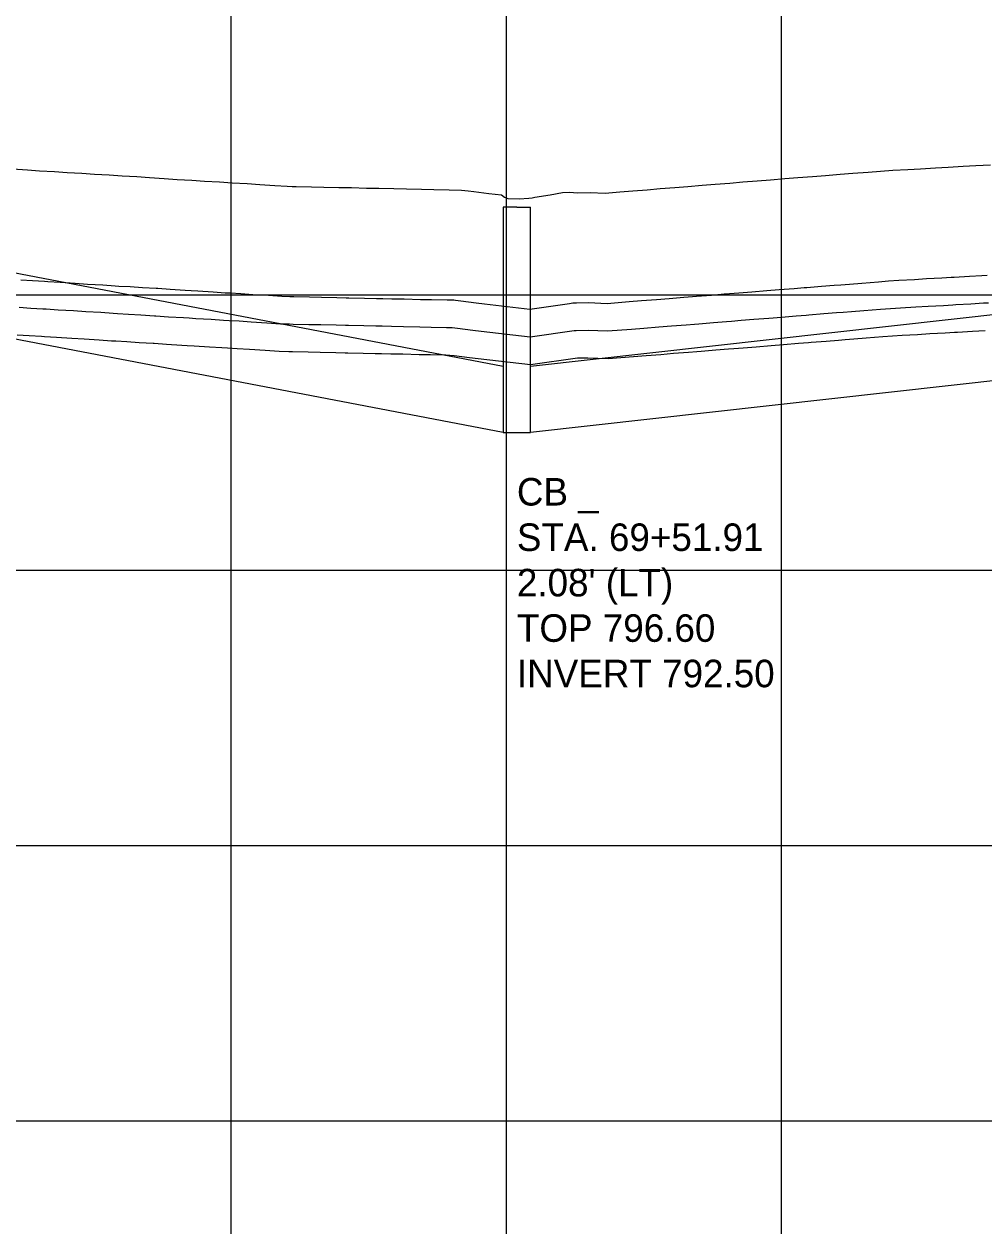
# Model space of a CAD drawing. Extents: x -7164 to 2214450, y -19642 to 253469.
# Drawn here: x 862.4 to 1036.8, y -1719.1 to -1500.8 of the extents above; entities that cross this region are included whole.
import ezdxf

# ---------------------------------------------------------------- set-up
doc = ezdxf.new("R2010")
doc.units = 0
for name, color, linetype in [('DESIGN - SHEET - Light Grid', 7, 'Continuous'), ('SURVEY - PROFILE - Drainage - Storm Sewer', 7, 'Continuous'), ('SURVEY - PROFILE - Drainage - Storm Sewer Text', 7, 'Continuous'), ('SURVEY - PROFILE - Ground Line with Text', 7, 'Continuous'), ('SURVEY - PROFILE - Utilities - Cable with Text', 7, 'Continuous'), ('SURVEY - PROFILE - Utilities - Electric with Text', 7, 'Continuous')]:
    doc.layers.add(name, color=color, linetype=linetype)

msp = doc.modelspace()

# ---------------------------------------------------------------- linework, layer by layer
at = {"layer": 'DESIGN - SHEET - Light Grid'}
for p, q in [((900, -3000), (900, -1000)), ((900, -3000), (900, -1000)), ((950, -3000), (950, -1000)), ((950, -3000), (950, -1000)), ((1000, -3000), (1000, -1000)), ((1000, -3000), (1000, -1000)), ((0, -1550), (12400, -1550)), ((0, -1550), (12400, -1550)), ((0, -1600), (12400, -1600)), ((0, -1600), (12400, -1600)), ((0, -1650), (12400, -1650)), ((0, -1650), (12400, -1650)), ((0, -1700), (12400, -1700)), ((0, -1700), (12400, -1700))]:
    msp.add_line(p, q, dxfattribs=at)
at = {"layer": 'SURVEY - PROFILE - Drainage - Storm Sewer'}
for p, q in [((949.41, -1563), (653.62, -1506.4)), ((949.41, -1563), (653.62, -1506.4)), ((949.41, -1575), (653.62, -1518.4)), ((949.41, -1575), (653.62, -1518.4)), ((951.91, -1534.04), (949.41, -1534.04)), ((949.41, -1534.04), (949.41, -1575)), ((951.91, -1534.04), (949.41, -1534.04)), ((949.41, -1534.04), (949.41, -1575)), ((951.91, -1534.04), (954.41, -1534.04)), ((951.91, -1534.04), (954.41, -1534.04)), ((954.41, -1575), (954.41, -1534.04)), ((954.41, -1575), (954.41, -1534.04)), ((1206.13, -1534.9), (954.41, -1563)), ((1206.13, -1534.9), (954.41, -1563)), ((1206.13, -1546.9), (954.41, -1575)), ((1206.13, -1546.9), (954.41, -1575)), ((949.41, -1575), (954.41, -1575)), ((949.41, -1575), (954.41, -1575))]:
    msp.add_line(p, q, dxfattribs=at)
at = {"layer": 'SURVEY - PROFILE - Ground Line with Text'}
msp.add_lwpolyline([(860.31, -1527.13), (862.99, -1527.27), (865.19, -1527.44), (867.92, -1527.58), (870.19, -1527.75), (872.89, -1527.89), (875.19, -1528.06), (877.87, -1528.21), (880.19, -1528.38), (882.86, -1528.52), (885.19, -1528.7), (887.86, -1528.84), (890.19, -1529.01), (892.88, -1529.16), (895.19, -1529.33), (897.9, -1529.47), (900.19, -1529.64), (902.92, -1529.78), (905.19, -1529.95), (907.96, -1530.1), (910.19, -1530.26), (911.11, -1530.28), (911.84, -1530.29), (914.61, -1530.36), (916.84, -1530.41), (919.59, -1530.48), (921.84, -1530.52), (924.57, -1530.59), (926.84, -1530.63), (929.57, -1530.7), (931.84, -1530.74), (934.57, -1530.8), (936.84, -1530.85), (939.58, -1530.91), (941.84, -1530.95), (943.08, -1531.11), (944.11, -1531.23), (946.82, -1531.56), (949.11, -1531.83), (949.65, -1532.26), (950.28, -1532.51), (952.34, -1532.55), (954.07, -1532.42), (954.69, -1532.34), (955.19, -1532.23), (957.98, -1531.84), (960.19, -1531.39), (961.4, -1531.36), (962.95, -1531.43), (965.2, -1531.38), (967.95, -1531.5), (970.63, -1531.29), (972.95, -1531.1), (975.6, -1530.89), (977.95, -1530.7), (980.58, -1530.49), (982.95, -1530.29), (985.57, -1530.09), (987.95, -1529.89), (990.57, -1529.69), (992.95, -1529.49), (995.57, -1529.28), (997.95, -1529.09), (1000.59, -1528.88), (1002.95, -1528.69), (1005.61, -1528.48), (1007.95, -1528.29), (1010.64, -1528.08), (1012.95, -1527.9), (1015.69, -1527.68), (1017.95, -1527.5), (1020.21, -1527.36), (1022.95, -1527.21), (1025.24, -1527.07), (1027.95, -1526.93), (1030.27, -1526.78), (1032.95, -1526.64), (1035.28, -1526.49), (1037.95, -1526.36)], dxfattribs=at)
msp.add_lwpolyline([(860.31, -1527.13), (862.99, -1527.27), (865.19, -1527.44), (867.92, -1527.58), (870.19, -1527.75), (872.89, -1527.89), (875.19, -1528.06), (877.87, -1528.21), (880.19, -1528.38), (882.86, -1528.52), (885.19, -1528.7), (887.86, -1528.84), (890.19, -1529.01), (892.88, -1529.16), (895.19, -1529.33), (897.9, -1529.47), (900.19, -1529.64), (902.92, -1529.78), (905.19, -1529.95), (907.96, -1530.1), (910.19, -1530.26), (911.11, -1530.28), (911.84, -1530.29), (914.61, -1530.36), (916.84, -1530.41), (919.59, -1530.48), (921.84, -1530.52), (924.57, -1530.59), (926.84, -1530.63), (929.57, -1530.7), (931.84, -1530.74), (934.57, -1530.8), (936.84, -1530.85), (939.58, -1530.91), (941.84, -1530.95), (943.08, -1531.11), (944.11, -1531.23), (946.82, -1531.56), (949.11, -1531.83), (949.65, -1532.26), (950.28, -1532.51), (952.34, -1532.55), (954.07, -1532.42), (954.69, -1532.34), (955.19, -1532.23), (957.98, -1531.84), (960.19, -1531.39), (961.4, -1531.36), (962.95, -1531.43), (965.2, -1531.38), (967.95, -1531.5), (970.63, -1531.29), (972.95, -1531.1), (975.6, -1530.89), (977.95, -1530.7), (980.58, -1530.49), (982.95, -1530.29), (985.57, -1530.09), (987.95, -1529.89), (990.57, -1529.69), (992.95, -1529.49), (995.57, -1529.28), (997.95, -1529.09), (1000.59, -1528.88), (1002.95, -1528.69), (1005.61, -1528.48), (1007.95, -1528.29), (1010.64, -1528.08), (1012.95, -1527.9), (1015.69, -1527.68), (1017.95, -1527.5), (1020.21, -1527.36), (1022.95, -1527.21), (1025.24, -1527.07), (1027.95, -1526.93), (1030.27, -1526.78), (1032.95, -1526.64), (1035.28, -1526.49), (1037.95, -1526.36)], dxfattribs=at)
at = {"layer": 'SURVEY - PROFILE - Utilities - Cable with Text'}
msp.add_lwpolyline([(861.16, -1557.22), (863.29, -1557.38), (865.54, -1557.5), (866.09, -1557.53), (868.29, -1557.69), (871.06, -1557.84), (873.28, -1558), (876.04, -1558.15), (878.28, -1558.32), (879.06, -1558.36), (881.03, -1558.47), (883.28, -1558.63), (885.83, -1558.77), (886.03, -1558.78), (888.29, -1558.95), (891.05, -1559.1), (892.02, -1559.17), (893.3, -1559.26), (896.07, -1559.41), (898.3, -1559.57), (899.37, -1559.63), (901.11, -1559.72), (903.31, -1559.88), (906.16, -1560.03), (908.74, -1560.22), (910.46, -1560.26), (911.17, -1560.28), (914.02, -1560.35), (916.18, -1560.39), (919, -1560.46), (920.7, -1560.49), (921.19, -1560.5), (924, -1560.57), (926.19, -1560.61), (927.31, -1560.64), (929, -1560.68), (931.21, -1560.72), (934.17, -1560.79), (936.21, -1560.83), (939.02, -1560.9), (939.74, -1560.91), (940.54, -1561.01), (943.32, -1561.35), (944.86, -1561.53), (954.37, -1562.64), (962.9, -1561.44), (964.81, -1561.4), (968.47, -1561.56), (973.12, -1561.19), (975.37, -1561.01), (978.08, -1560.79), (980.37, -1560.6), (983.06, -1560.39), (984.6, -1560.26), (985.36, -1560.2), (988.04, -1559.99), (990.36, -1559.8), (991.29, -1559.73), (993.04, -1559.59), (995.36, -1559.4), (998.09, -1559.18), (1000.35, -1559), (1003.05, -1558.79), (1004.88, -1558.64), (1005.34, -1558.6), (1008.07, -1558.39), (1010.34, -1558.2), (1011.57, -1558.11), (1013.09, -1557.99), (1015.34, -1557.81), (1018.36, -1557.57), (1020.11, -1557.43), (1021.88, -1557.32), (1024.68, -1557.17), (1026.91, -1557.03), (1029.68, -1556.88), (1031.41, -1556.78), (1031.93, -1556.74), (1034.68, -1556.6), (1036.95, -1556.46)], dxfattribs=at)
msp.add_lwpolyline([(861.16, -1557.22), (863.29, -1557.38), (865.54, -1557.5), (866.09, -1557.53), (868.29, -1557.69), (871.06, -1557.84), (873.28, -1558), (876.04, -1558.15), (878.28, -1558.32), (879.06, -1558.36), (881.03, -1558.47), (883.28, -1558.63), (885.83, -1558.77), (886.03, -1558.78), (888.29, -1558.95), (891.05, -1559.1), (892.02, -1559.17), (893.3, -1559.26), (896.07, -1559.41), (898.3, -1559.57), (899.37, -1559.63), (901.11, -1559.72), (903.31, -1559.88), (906.16, -1560.03), (908.74, -1560.22), (910.46, -1560.26), (911.17, -1560.28), (914.02, -1560.35), (916.18, -1560.39), (919, -1560.46), (920.7, -1560.49), (921.19, -1560.5), (924, -1560.57), (926.19, -1560.61), (927.31, -1560.64), (929, -1560.68), (931.21, -1560.72), (934.17, -1560.79), (936.21, -1560.83), (939.02, -1560.9), (939.74, -1560.91), (940.54, -1561.01), (943.32, -1561.35), (944.86, -1561.53), (954.37, -1562.64), (962.9, -1561.44), (964.81, -1561.4), (968.47, -1561.56), (973.12, -1561.19), (975.37, -1561.01), (978.08, -1560.79), (980.37, -1560.6), (983.06, -1560.39), (984.6, -1560.26), (985.36, -1560.2), (988.04, -1559.99), (990.36, -1559.8), (991.29, -1559.73), (993.04, -1559.59), (995.36, -1559.4), (998.09, -1559.18), (1000.35, -1559), (1003.05, -1558.79), (1004.88, -1558.64), (1005.34, -1558.6), (1008.07, -1558.39), (1010.34, -1558.2), (1011.57, -1558.11), (1013.09, -1557.99), (1015.34, -1557.81), (1018.36, -1557.57), (1020.11, -1557.43), (1021.88, -1557.32), (1024.68, -1557.17), (1026.91, -1557.03), (1029.68, -1556.88), (1031.41, -1556.78), (1031.93, -1556.74), (1034.68, -1556.6), (1036.95, -1556.46)], dxfattribs=at)
at = {"layer": 'SURVEY - PROFILE - Utilities - Electric with Text'}
for points in [[(861.8, -1547.24), (863.93, -1547.4), (866.08, -1547.51), (866.72, -1547.55), (868.92, -1547.71), (871.69, -1547.86), (873.92, -1548.02), (876.68, -1548.17), (878.92, -1548.34), (879.6, -1548.38), (881.67, -1548.49), (883.92, -1548.65), (886.37, -1548.79), (886.67, -1548.8), (888.92, -1548.97), (891.68, -1549.12), (892.75, -1549.19), (893.93, -1549.28), (896.71, -1549.43), (898.93, -1549.59), (899.91, -1549.64), (901.74, -1549.74), (903.94, -1549.9), (906.79, -1550.05), (909.22, -1550.23), (910.69, -1550.27), (911.4, -1550.28), (914.24, -1550.35), (916.4, -1550.39), (919.22, -1550.46), (920.89, -1550.5), (921.41, -1550.51), (924.21, -1550.57), (926.41, -1550.62), (927.55, -1550.64), (929.21, -1550.68), (931.42, -1550.73), (934.38, -1550.8), (936.42, -1550.83), (939.23, -1550.9), (940.43, -1550.92), (940.73, -1550.96), (941.73, -1551.08), (944.51, -1551.42), (946.02, -1551.6), (954.25, -1552.56), (961.47, -1551.54), (962.1, -1551.41), (962.72, -1551.44), (964.92, -1551.39), (968.3, -1551.54), (972.31, -1551.22), (974.57, -1551.04), (977.28, -1550.82), (979.56, -1550.64), (982.26, -1550.42), (983.79, -1550.3), (984.56, -1550.23), (987.24, -1550.02), (989.56, -1549.83), (990.5, -1549.76), (992.24, -1549.62), (994.56, -1549.43), (997.29, -1549.22), (999.55, -1549.03), (1002.25, -1548.82), (1004.07, -1548.67), (1004.55, -1548.63), (1007.27, -1548.42), (1009.55, -1548.23), (1010.78, -1548.14), (1012.3, -1548.02), (1014.54, -1547.84), (1017.57, -1547.6), (1019.39, -1547.45), (1021.3, -1547.33), (1024.11, -1547.19), (1026.34, -1547.04), (1029.11, -1546.9), (1030.78, -1546.79), (1031.36, -1546.76), (1034.1, -1546.62), (1036.38, -1546.47), (1037.31, -1546.42)], [(861.8, -1547.24), (863.93, -1547.4), (866.08, -1547.51), (866.72, -1547.55), (868.92, -1547.71), (871.69, -1547.86), (873.92, -1548.02), (876.68, -1548.17), (878.92, -1548.34), (879.6, -1548.38), (881.67, -1548.49), (883.92, -1548.65), (886.37, -1548.79), (886.67, -1548.8), (888.92, -1548.97), (891.68, -1549.12), (892.75, -1549.19), (893.93, -1549.28), (896.71, -1549.43), (898.93, -1549.59), (899.91, -1549.64), (901.74, -1549.74), (903.94, -1549.9), (906.79, -1550.05), (909.22, -1550.23), (910.69, -1550.27), (911.4, -1550.28), (914.24, -1550.35), (916.4, -1550.39), (919.22, -1550.46), (920.89, -1550.5), (921.41, -1550.51), (924.21, -1550.57), (926.41, -1550.62), (927.55, -1550.64), (929.21, -1550.68), (931.42, -1550.73), (934.38, -1550.8), (936.42, -1550.83), (939.23, -1550.9), (940.43, -1550.92), (940.73, -1550.96), (941.73, -1551.08), (944.51, -1551.42), (946.02, -1551.6), (954.25, -1552.56), (961.47, -1551.54), (962.1, -1551.41), (962.72, -1551.44), (964.92, -1551.39), (968.3, -1551.54), (972.31, -1551.22), (974.57, -1551.04), (977.28, -1550.82), (979.56, -1550.64), (982.26, -1550.42), (983.79, -1550.3), (984.56, -1550.23), (987.24, -1550.02), (989.56, -1549.83), (990.5, -1549.76), (992.24, -1549.62), (994.56, -1549.43), (997.29, -1549.22), (999.55, -1549.03), (1002.25, -1548.82), (1004.07, -1548.67), (1004.55, -1548.63), (1007.27, -1548.42), (1009.55, -1548.23), (1010.78, -1548.14), (1012.3, -1548.02), (1014.54, -1547.84), (1017.57, -1547.6), (1019.39, -1547.45), (1021.3, -1547.33), (1024.11, -1547.19), (1026.34, -1547.04), (1029.11, -1546.9), (1030.78, -1546.79), (1031.36, -1546.76), (1034.1, -1546.62), (1036.38, -1546.47), (1037.31, -1546.42)], [(861.48, -1552.23), (863.61, -1552.39), (865.81, -1552.51), (866.4, -1552.54), (868.6, -1552.7), (871.37, -1552.85), (873.6, -1553.01), (876.36, -1553.16), (878.6, -1553.33), (879.33, -1553.37), (881.35, -1553.48), (883.6, -1553.64), (886.1, -1553.78), (886.35, -1553.79), (888.61, -1553.96), (891.36, -1554.11), (892.38, -1554.18), (893.61, -1554.27), (896.39, -1554.42), (898.61, -1554.58), (899.64, -1554.64), (901.43, -1554.73), (903.62, -1554.89), (906.47, -1555.04), (908.98, -1555.22), (910.58, -1555.26), (911.28, -1555.28), (914.13, -1555.35), (916.29, -1555.39), (919.11, -1555.46), (920.79, -1555.49), (921.3, -1555.5), (924.1, -1555.57), (926.3, -1555.62), (927.43, -1555.64), (929.11, -1555.68), (931.31, -1555.72), (934.27, -1555.8), (936.32, -1555.83), (939.13, -1555.9), (940.08, -1555.92), (940.14, -1555.92), (941.13, -1556.04), (943.91, -1556.38), (945.44, -1556.56), (954.31, -1557.6), (962.33, -1556.47), (962.5, -1556.44), (962.67, -1556.44), (964.86, -1556.39), (968.38, -1556.55), (972.72, -1556.21), (974.97, -1556.02), (977.68, -1555.81), (979.97, -1555.62), (982.66, -1555.41), (984.2, -1555.28), (984.96, -1555.22), (987.64, -1555.01), (989.96, -1554.82), (990.89, -1554.74), (992.64, -1554.61), (994.96, -1554.42), (997.69, -1554.2), (999.95, -1554.02), (1002.65, -1553.8), (1004.48, -1553.66), (1004.95, -1553.62), (1007.67, -1553.4), (1009.95, -1553.22), (1011.18, -1553.12), (1012.7, -1553), (1014.94, -1552.82), (1017.97, -1552.58), (1019.75, -1552.44), (1021.59, -1552.32), (1024.4, -1552.18), (1026.62, -1552.04), (1029.4, -1551.89), (1031.09, -1551.79), (1031.65, -1551.75), (1034.39, -1551.61), (1036.66, -1551.46), (1037.57, -1551.42)], [(861.48, -1552.23), (863.61, -1552.39), (865.81, -1552.51), (866.4, -1552.54), (868.6, -1552.7), (871.37, -1552.85), (873.6, -1553.01), (876.36, -1553.16), (878.6, -1553.33), (879.33, -1553.37), (881.35, -1553.48), (883.6, -1553.64), (886.1, -1553.78), (886.35, -1553.79), (888.61, -1553.96), (891.36, -1554.11), (892.38, -1554.18), (893.61, -1554.27), (896.39, -1554.42), (898.61, -1554.58), (899.64, -1554.64), (901.43, -1554.73), (903.62, -1554.89), (906.47, -1555.04), (908.98, -1555.22), (910.58, -1555.26), (911.28, -1555.28), (914.13, -1555.35), (916.29, -1555.39), (919.11, -1555.46), (920.79, -1555.49), (921.3, -1555.5), (924.1, -1555.57), (926.3, -1555.62), (927.43, -1555.64), (929.11, -1555.68), (931.31, -1555.72), (934.27, -1555.8), (936.32, -1555.83), (939.13, -1555.9), (940.08, -1555.92), (940.14, -1555.92), (941.13, -1556.04), (943.91, -1556.38), (945.44, -1556.56), (954.31, -1557.6), (962.33, -1556.47), (962.5, -1556.44), (962.67, -1556.44), (964.86, -1556.39), (968.38, -1556.55), (972.72, -1556.21), (974.97, -1556.02), (977.68, -1555.81), (979.97, -1555.62), (982.66, -1555.41), (984.2, -1555.28), (984.96, -1555.22), (987.64, -1555.01), (989.96, -1554.82), (990.89, -1554.74), (992.64, -1554.61), (994.96, -1554.42), (997.69, -1554.2), (999.95, -1554.02), (1002.65, -1553.8), (1004.48, -1553.66), (1004.95, -1553.62), (1007.67, -1553.4), (1009.95, -1553.22), (1011.18, -1553.12), (1012.7, -1553), (1014.94, -1552.82), (1017.97, -1552.58), (1019.75, -1552.44), (1021.59, -1552.32), (1024.4, -1552.18), (1026.62, -1552.04), (1029.4, -1551.89), (1031.09, -1551.79), (1031.65, -1551.75), (1034.39, -1551.61), (1036.66, -1551.46), (1037.57, -1551.42)]]:
    msp.add_lwpolyline(points, dxfattribs=at)

# ---------------------------------------------------------------- texts
at = {"layer": 'SURVEY - PROFILE - Drainage - Storm Sewer Text'}
for s, p in [('CB _', (951.91, -1588.25)), ('CB _', (951.91, -1588.25)), ('STA. 69+51.91', (951.91, -1596.5)), ('STA. 69+51.91', (951.91, -1596.5)), ("2.08' (LT)", (951.91, -1604.75)), ("2.08' (LT)", (951.91, -1604.75)), ('TOP 796.60', (951.91, -1613)), ('TOP 796.60', (951.91, -1613)), ('INVERT 792.50', (951.91, -1621.25)), ('INVERT 792.50', (951.91, -1621.25))]:
    msp.add_text(s, height=5, dxfattribs=at).set_placement(p)

doc.saveas('drawing.dxf')
